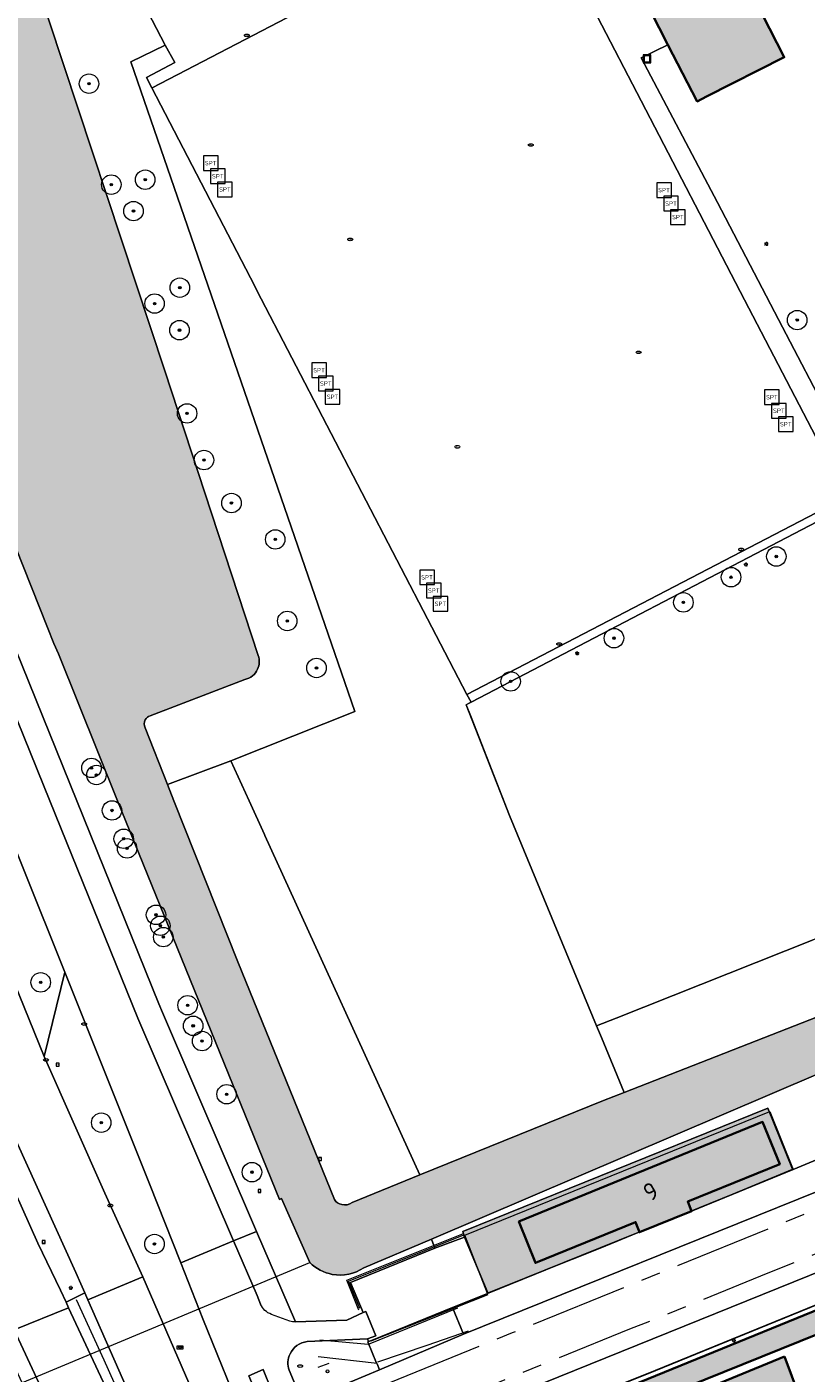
# Model space of a CAD drawing. Header units: metres. Extents: x 125349 to 128236, y 501602 to 503797.
# Tile 340 of 656: x 126417 to 126497, y 502691 to 502829. Entities that reach past the tile are written whole.
import ezdxf
from ezdxf.enums import TextEntityAlignment as Align

# ---------------------------------------------------------------- set-up
doc = ezdxf.new("R2010")
doc.units = ezdxf.units.M
doc.linetypes.add('AM-AS-SO', pattern=[16, 10, -2, 2, -2])
doc.layers.get('0').update_dxf_attribs({"linetype": 'CONTINUOUS'})
for name, color, linetype, lineweight in [('B-WE-AM-AS_SPOOR_TREIN-G', 10, 'AM-AS-SO', 18), ('B-WE-GK-BESCHOEIING-G', 130, 'GK-BESCHOEIING-SO', 18), ('B-WE-GR-BEPLANTING_CULTUUR_BODEMBEDEKKER-GV', 90, 'CONTINUOUS', 18), ('B-WE-GR-BEPLANTING_CULTUUR_BOSPLANTSOEN-GV', 90, 'CONTINUOUS', 18), ('B-WE-GR-BEPLANTING_CULTUUR_HEESTERS-GV', 90, 'CONTINUOUS', 18), ('B-WE-GR-BEPLANTING_CULTUUR_VASTE PLANTENVAK-GV', 90, 'CONTINUOUS', 18), ('B-WE-GR-BOOM-S-500', 90, 'CONTINUOUS', 18), ('B-WE-GR-GRAS-GV', 60, 'CONTINUOUS', 13), ('B-WE-GR-GROENVOORZIENING-GV', 80, 'CONTINUOUS', 18), ('B-WE-IE-MEUBILAIR-S', 7, 'CONTINUOUS', 18), ('B-WE-IE-MEUBILAIR_WEGMEUBILAIR-S', 7, 'CONTINUOUS', 18), ('B-WE-IE-MEUBILAIR_WEGMEUBILAIR_AFVALBAK-S', 7, 'CONTINUOUS', 18), ('B-WE-IE-TERREINAFSCHEIDING_KUNSTMATIG_HEKWERK-G', 20, 'IE-TERREINAFSCHEIDING_KUNSTMATIG-SO', 18), ('B-WE-IE-TERREINAFSCHEIDING_KUNSTMATIG_MUUR-G', 90, 'IE-TERREINAFSCHEIDING_KUNSTMATIG-SO', 18), ('B-WE-KW-KUNSTWERK_DUIKER-G', 170, 'CONTINUOUS', 18), ('B-WE-KW-KUNSTWERK_PERRON-GV', 170, 'CONTINUOUS', 18), ('B-WE-OG-BEBOUWING-GV', 7, 'CONTINUOUS', 35), ('B-WE-OG-BEBOUWING-T18', 10, 'CONTINUOUS', 18), ('B-WE-OG-BEBOUWING_OVERBOUWING-GV', 7, 'CONTINUOUS', 18), ('B-WE-OG-TERREIN_ERF-GV', 7, 'CONTINUOUS', 18), ('B-WE-OG-TERREIN_OEVER-GV', 7, 'CONTINUOUS', 18), ('B-WE-OG-WATER-GV', 130, 'CONTINUOUS', 18), ('B-WE-VH-GESLOTENVERHARDING-GV', 10, 'CONTINUOUS', 18), ('B-WE-VH-GESLOTENVERHARDING_ASFALT-GV', 10, 'CONTINUOUS', 18), ('B-WE-VH-GESLOTENVERHARDING_BETON-GV', 10, 'CONTINUOUS', 18), ('B-WE-VH-HALFVERHARDING-GV', 130, 'CONTINUOUS', 18), ('B-WE-VH-OPENVERHARDING-GV', 90, 'CONTINUOUS', 18), ('B-WE-VH-OPENVERHARDING_BETONSTRAATSTEEN-GV', 90, 'CONTINUOUS', 18)]:
    doc.layers.add(name, color=color, linetype=linetype, lineweight=lineweight)
for name, color, linetype, lineweight, true_color in [('B-WE-OG-BEBOUWING-V', 7, 'CONTINUOUS', 18, 0xcc646e), ('B-WE-OG-BEBOUWING_OVERBOUWING-V', 7, 'CONTINUOUS', 18, 0xcc646e), ('B-WE-OG-WATER-V', 7, 'CONTINUOUS', 18, 0xbee8ff)]:
    doc.layers.add(name, color=color, linetype=linetype, lineweight=lineweight, true_color=true_color)
doc.styles.add('NLCS-ISO', font='NLCS-ISO.ttf')
doc.styles.add('NLCS-ISO-M1000-T18', font='NLCS-ISO.ttf', dxfattribs={"height": 1.8})
doc.linetypes.add('GK-BESCHOEIING-SO', pattern='A,18,-3,[1,NLCS.SHX,S=0.6,R=0,X=0,Y=0],-3', length=24)
doc.linetypes.add('IE-TERREINAFSCHEIDING_KUNSTMATIG-SO', pattern='A,4,[82,NLCS.SHX,S=0.75,R=90,X=0,Y=0],4,-2', length=10)

# ---------------------------------------------------------------- blocks, each defined once
blk = doc.blocks.new('SIE-WEG_AFVALBAK-SO')
at = {"color": 0, "linetype": 'ByBlock', "lineweight": 18}
for points in [[(-2, -2), (2, -2), (2, 2), (-2, 2)], [(-1.5, -1.5), (1.5, -1.5), (1.5, 1.5), (-1.5, 1.5)]]:
    blk.add_lwpolyline(points, close=True, dxfattribs=at)
blk = doc.blocks.new('SIE-MEUBILAIR_BORD_LOCATIEPAAL-SO')
blk.add_lwpolyline([(-0.7499999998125, -0.7499999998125), (0.7499999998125, -0.7499999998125), (0.7499999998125, 0.7499999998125), (-0.7499999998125, 0.7499999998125)], close=True)
at = {"style": 'NLCS-ISO'}
blk.add_text('lp', height=0.75, dxfattribs=at).set_placement((0.01124132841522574, 0.120902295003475), align=Align.MIDDLE_CENTER)
blk = doc.blocks.new('SIE-MEUBILAIR_BORD_STRAATNAAM-SO')
blk.add_lwpolyline([(-1.625, -0.625), (1.625, -0.625), (1.625, 0.625), (-1.625, 0.625)], close=True)
at = {"style": 'NLCS-ISO'}
blk.add_text('straat', height=0.75, dxfattribs=at).set_placement((0, 0.07594648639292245), align=Align.MIDDLE_CENTER)
blk = doc.blocks.new('SIE-MEUBILAIR_BORD_WEGWIJZER-SO')
blk.add_lwpolyline([(-0.75, -0.75), (0.75, -0.75), (0.75, 0.75), (-0.75, 0.75)], close=True)
at = {"style": 'NLCS-ISO'}
blk.add_text('ww', height=0.75, dxfattribs=at).set_placement((0, 0.125), align=Align.MIDDLE_CENTER)
blk = doc.blocks.new('SIE-MEUBILAIR_PAAL_LICHTMAST-SO')
for points in [[(-0.625, 0), (-1, 0)], [(-0.7071067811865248, 0.7071067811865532), (-0.4419417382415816, 0.44194173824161)], [(0, 1), (0, 0.625)], [(0.44194173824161, 0.4419417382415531), (0.7071067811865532, 0.7071067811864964)], [(1, 0), (0.625, 0)], [(-0.7071067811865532, -0.7071067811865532), (-0.4419417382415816, -0.44194173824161)], [(0, -0.625), (0, -1)], [(0.4419417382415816, -0.4419417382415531), (0.7071067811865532, -0.7071067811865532)]]:
    blk.add_lwpolyline(points)
blk.add_circle((0, 0), 0.5)
blk = doc.blocks.new('SIE-MEUBILAIR_PAAL_AFSLUITPAAL-SO')
blk.add_circle((0, 0), 0.75)
at = {"style": 'NLCS-ISO'}
blk.add_text('af', height=0.75, dxfattribs=at).set_placement((-3.765876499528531e-13, 0.05003987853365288), align=Align.MIDDLE_CENTER)
blk = doc.blocks.new('SIE-MEUBILAIR_PUT_RIOOLPUT-SO')
blk.add_ellipse((0, 0), major_axis=(1.25, 4.517432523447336e-15), ratio=0.5400000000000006)
at = {"style": 'NLCS-ISO'}
blk.add_text('ri', height=0.75, dxfattribs=at).set_placement((-0.04478910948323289, 0.06774790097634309), align=Align.MIDDLE_CENTER)
blk = doc.blocks.new('SIE-MEUBILAIR_PUT_KOLK-SO')
blk.add_ellipse((0, 0), major_axis=(1.25, 4.517432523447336e-15), ratio=0.5400000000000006)
at = {"style": 'NLCS-ISO'}
blk.add_text('klk', height=0.75, dxfattribs=at).set_placement((0.0261189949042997, 2.557953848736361e-13), align=Align.MIDDLE_CENTER)
blk = doc.blocks.new('SIE-WEG_SPEELTOESTEL-SO')
at = {"flags": 128}
blk.add_lwpolyline([(-3.75, -3.75), (3.75, -3.75), (3.75, 3.75), (-3.75, 3.75)], close=True, dxfattribs=at)
at = {"style": 'NLCS-ISO'}
blk.add_text('SPT', height=2.25, dxfattribs=at).set_placement((0, 0), align=Align.MIDDLE_CENTER)
blk = doc.blocks.new('SGR-BOOM_01-SO')
at = {"linetype": 'ByBlock', "lineweight": 18}
h = blk.add_hatch(color=0, dxfattribs=at)
h.dxf.hatch_style = 1
edge = h.paths.add_edge_path()
edge.add_arc((0, 0), 0.25, 0, 360)
at = {"color": 0, "linetype": 'ByBlock', "lineweight": 18}
for radius in [2, 0.25]:
    blk.add_circle((0, 0), radius, dxfattribs=at)

msp = doc.modelspace()

# ---------------------------------------------------------------- hatches: boundary and pattern name
at = {"layer": 'B-WE-OG-BEBOUWING-V'}
for points in [[(126486.695, 502842.69), (126485.773, 502844.502), (126476.882, 502840.012), (126476.791, 502839.966), (126483.057, 502827.665), (126486.066, 502821.841), (126487.021, 502822.334), (126495, 502826.377)], [(126467.747, 502706.8), (126469.458, 502702.553), (126479.749, 502706.738), (126480.145, 502705.707), (126485.497, 502707.856), (126485.094, 502708.856), (126494.536, 502712.687), (126492.774, 502717.034)], [(126507.268, 502701.366), (126478.423, 502689.588), (126479.25, 502687.5), (126508.169, 502699.158)], [(126495.015, 502692.947), (126477.659, 502685.785), (126479.291, 502681.858), (126496.551, 502688.892)]]:
    msp.add_hatch(color=256, dxfattribs=at).paths.add_polyline_path(points)
at = {"layer": 'B-WE-OG-BEBOUWING_OVERBOUWING-V'}
msp.add_hatch(color=256, dxfattribs=at).paths.add_polyline_path([(126469.458, 502702.553), (126467.747, 502706.8), (126492.774, 502717.034), (126494.536, 502712.687), (126485.094, 502708.856), (126485.497, 502707.856), (126495.837, 502712.191), (126493.32, 502718.437), (126461.998, 502705.782), (126462.2, 502705.182), (126464.566, 502699.486), (126476.108, 502704.08), (126480.022, 502705.658), (126480.145, 502705.707), (126479.749, 502706.738)])
at = {"layer": 'B-WE-OG-WATER-V'}
h = msp.add_hatch(color=256, dxfattribs=at)
edge = h.paths.add_edge_path()
edge.add_line((126649.39, 502963.593), (126595.115, 502935.236))
edge.add_line((126595.115, 502935.236), (126595.377, 502934.732))
edge.add_line((126595.377, 502934.732), (126593.697, 502933.857))
edge.add_line((126593.697, 502933.857), (126593.436, 502934.359))
edge.add_line((126593.436, 502934.359), (126577.12, 502925.88))
edge.add_line((126577.12, 502925.88), (126573.638, 502924.132))
edge.add_line((126573.638, 502924.132), (126569.751, 502921.984))
edge.add_line((126569.751, 502921.984), (126569.556, 502922.387))
edge.add_line((126569.556, 502922.387), (126557.705, 502915.995))
edge.add_line((126557.705, 502915.995), (126554.586, 502914.388))
edge.add_line((126554.586, 502914.388), (126541.976, 502907.45))
edge.add_line((126541.976, 502907.45), (126542.127, 502907.165))
edge.add_line((126542.127, 502907.165), (126537.072, 502904.443))
edge.add_line((126537.072, 502904.443), (126536.303, 502904.029))
edge.add_line((126536.303, 502904.029), (126531.259, 502901.333))
edge.add_line((126531.259, 502901.333), (126529.121, 502900.2))
edge.add_line((126529.121, 502900.2), (126529.087, 502900.183))
edge.add_line((126529.087, 502900.183), (126524.55, 502897.778))
edge.add_line((126524.55, 502897.778), (126521.08, 502895.904))
edge.add_line((126521.08, 502895.904), (126516.24, 502893.289))
edge.add_line((126516.24, 502893.289), (126515.565, 502894.013))
edge.add_line((126515.565, 502894.013), (126500, 502885.729))
edge.add_line((126500, 502885.729), (126497.533, 502884.416))
edge.add_line((126497.533, 502884.416), (126488.897, 502879.832))
edge.add_line((126488.897, 502879.832), (126489.491, 502878.698))
edge.add_line((126489.491, 502878.698), (126486.48, 502877.12))
edge.add_line((126486.48, 502877.12), (126485.893, 502878.238))
edge.add_line((126485.893, 502878.238), (126479.918, 502875.067))
edge.add_arc((126481.3143611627, 502872.7672544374), 2.690474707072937, 121.265316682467, 156.50182804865)
edge.add_arc((126481.308535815, 502872.7744226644), 2.682277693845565, 156.5926353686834, 210.2292545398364)
edge.add_arc((126481.3224896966, 502872.7886917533), 2.701523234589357, 210.3417351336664, 261.1958170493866)
edge.add_arc((126481.3199304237, 502872.7930255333), 2.705416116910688, 261.2634270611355, 285.26011289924)
edge.add_line((126482.032, 502870.183), (126497.464, 502878.266))
edge.add_line((126497.464, 502878.266), (126500, 502879.591))
edge.add_line((126500, 502879.591), (126518.537, 502889.271))
edge.add_line((126518.537, 502889.271), (126525.98, 502893.158))
edge.add_line((126525.98, 502893.158), (126569.382, 502915.788))
edge.add_line((126569.382, 502915.788), (126606.348, 502935.238))
edge.add_line((126606.348, 502935.238), (126648.844, 502957.378))
edge.add_line((126648.844, 502957.378), (126700.701, 502984.917))
edge.add_line((126700.701, 502984.917), (126717.744, 502993.282))
edge.add_line((126717.744, 502993.282), (126730.68, 503000))
edge.add_line((126730.68, 503000), (126739.625, 503004.643))
edge.add_arc((126740.2008877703, 503003.7509898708), 1.06175740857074, 63.71937422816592, 122.84656030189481, ccw=False)
edge.add_arc((126740.1628769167, 503003.7710808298), 1.061443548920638, -1.4079617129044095, 61.398850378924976, ccw=False)
edge.add_line((126741.224, 503003.745), (126741.664, 503000))
edge.add_line((126741.664, 503000), (126743.448, 502984.853))
edge.add_line((126743.448, 502984.853), (126743.636, 502983.701))
edge.add_line((126743.636, 502983.701), (126743.909, 502981.298))
edge.add_line((126743.909, 502981.298), (126744.536, 502970.34))
edge.add_line((126744.536, 502970.34), (126744.673, 502960.484))
edge.add_arc((126860.6928369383, 502955.7338525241), 116.1170377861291, 177.655474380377, 181.0687613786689)
edge.add_arc((126854.2755755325, 502956.0052024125), 109.7066508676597, 181.2729665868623, 184.3296113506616)
edge.add_line((126744.882, 502947.723), (126746.743, 502930.814))
edge.add_line((126746.743, 502930.814), (126748.58, 502916.243))
edge.add_line((126748.58, 502916.243), (126750.334, 502903.223))
edge.add_line((126750.334, 502903.223), (126752.533, 502889.748))
edge.add_line((126752.533, 502889.748), (126754.076, 502871.33))
edge.add_line((126754.076, 502871.33), (126754.921, 502867.372))
edge.add_line((126754.921, 502867.372), (126755.354, 502863.348))
edge.add_line((126755.354, 502863.348), (126755.465, 502859.307))
edge.add_line((126755.465, 502859.307), (126755.346, 502855.265))
edge.add_line((126755.346, 502855.265), (126755.163, 502852.129))
edge.add_line((126755.163, 502852.129), (126754.976, 502848.993))
edge.add_arc((126731.659207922, 502850.4142170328), 23.36006529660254, 341.1013351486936, 356.51199363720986, ccw=False)
edge.add_arc((126685.4557836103, 502868.1165094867), 72.82831556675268, 334.8984535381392, 339.69851496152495, ccw=False)
edge.add_line((126751.406, 502837.221), (126749.84, 502835.855))
edge.add_line((126749.84, 502835.855), (126747.793, 502834.252))
edge.add_line((126747.793, 502834.252), (126745.595, 502832.65))
edge.add_line((126745.595, 502832.65), (126742.999, 502830.697))
edge.add_line((126742.999, 502830.697), (126740.402, 502828.894))
edge.add_line((126740.402, 502828.894), (126738.854, 502827.841))
edge.add_line((126738.854, 502827.841), (126737.106, 502826.739))
edge.add_line((126737.106, 502826.739), (126736.624, 502826.408))
edge.add_arc((126594.6420915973, 503064.5570189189), 277.2612802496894, 297.9269143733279, 300.80294671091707, ccw=False)
edge.add_arc((126610.8438761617, 503037.6540927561), 245.9092731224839, 293.728868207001, 297.52728428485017, ccw=False)
edge.add_line((126709.8, 502812.534), (126708.532, 502812.005))
edge.add_line((126708.532, 502812.005), (126706.933, 502811.303))
edge.add_line((126706.933, 502811.303), (126704.834, 502810.401))
edge.add_line((126704.834, 502810.401), (126701.836, 502809.197))
edge.add_line((126701.836, 502809.197), (126698.639, 502807.944))
edge.add_line((126698.639, 502807.944), (126695.041, 502806.69))
edge.add_line((126695.041, 502806.69), (126691.614, 502805.476))
edge.add_line((126691.614, 502805.476), (126656.229, 502790.887))
edge.add_line((126656.229, 502790.887), (126651.241, 502787.441))
edge.add_line((126651.241, 502787.441), (126645.232, 502786.656))
edge.add_line((126645.232, 502786.656), (126639.006, 502784.274))
edge.add_line((126639.006, 502784.274), (126621.677, 502777.212))
edge.add_line((126621.677, 502777.212), (126596.566, 502767.184))
edge.add_line((126596.566, 502767.184), (126577.774, 502758.887))
edge.add_line((126577.774, 502758.887), (126554.965, 502750))
edge.add_line((126554.965, 502750), (126511.483, 502732.739))
edge.add_line((126511.483, 502732.739), (126500, 502728.455))
edge.add_line((126500, 502728.455), (126478.568, 502720.058))
edge.add_line((126478.568, 502720.058), (126476.465, 502719.234))
edge.add_line((126476.465, 502719.234), (126457.607, 502711.584))
edge.add_line((126457.607, 502711.584), (126450.639, 502708.758))
edge.add_arc((126449.8982307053, 502709.7139951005), 1.209407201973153, 255.33261612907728, 307.7709321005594, ccw=False)
edge.add_arc((126449.838917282, 502709.7280517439), 1.209523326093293, 214.1541234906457, 258.2205887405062, ccw=False)
edge.add_line((126448.838, 502709.049), (126438.92, 502733.475))
edge.add_line((126438.92, 502733.475), (126432.355, 502750))
edge.add_line((126432.355, 502750), (126431.699, 502751.671))
edge.add_line((126431.699, 502751.671), (126429.409, 502757.5))
edge.add_arc((126430.1445495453, 502757.9109995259), 0.8425875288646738, 149.7085220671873, 209.1949414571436, ccw=False)
edge.add_arc((126430.2115098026, 502757.8776510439), 0.91724020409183, 108.5965399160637, 150.0195555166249, ccw=False)
edge.add_line((126429.919, 502758.747), (126439.647, 502762.47))
edge.add_arc((126439.2365228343, 502764.3144954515), 1.889617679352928, 282.5462502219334, 335.1368084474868)
edge.add_arc((126439.2281173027, 502764.3015516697), 1.891863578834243, 335.5995196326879, 379.1768316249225)
edge.add_line((126441.015, 502764.923), (126431.425, 502794.156))
edge.add_line((126431.425, 502794.156), (126418.037, 502834.678))
edge.add_line((126418.037, 502834.678), (126418.384, 502837.119))
edge.add_line((126418.384, 502837.119), (126458.944, 502858.588))
edge.add_line((126458.944, 502858.588), (126459.436, 502858.848))
edge.add_line((126459.436, 502858.848), (126469.118, 502863.982))
edge.add_line((126469.118, 502863.982), (126469.508, 502865))
edge.add_line((126469.508, 502865), (126469.914, 502866.061))
edge.add_line((126469.914, 502866.061), (126469.153, 502867.199))
edge.add_line((126469.153, 502867.199), (126466.971, 502868.143))
edge.add_line((126466.971, 502868.143), (126465.782, 502867.694))
edge.add_line((126465.782, 502867.694), (126451.177, 502860.036))
edge.add_line((126451.177, 502860.036), (126434.286, 502851.073))
edge.add_line((126434.286, 502851.073), (126417.572, 502842.538))
edge.add_line((126417.572, 502842.538), (126395.84, 502831.133))
edge.add_line((126395.84, 502831.133), (126395.172, 502828.411))
edge.add_line((126395.172, 502828.411), (126396.146, 502825.581))
edge.add_line((126396.146, 502825.581), (126403.121, 502808.169))
edge.add_line((126403.121, 502808.169), (126408.182, 502795.674))
edge.add_line((126408.182, 502795.674), (126413.636, 502782.226))
edge.add_line((126413.636, 502782.226), (126419.383, 502767.825))
edge.add_line((126419.383, 502767.825), (126420.021, 502766.169))
edge.add_line((126420.021, 502766.169), (126420.513, 502765.115))
edge.add_line((126420.513, 502765.115), (126426.579, 502750))
edge.add_line((126426.579, 502750), (126443.186, 502709.075))
edge.add_line((126443.186, 502709.075), (126443.386, 502709.175))
edge.add_line((126443.386, 502709.175), (126446.304, 502702.587))
edge.add_arc((126449.445269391, 502705.7662041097), 4.469330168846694, 225.3438782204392, 259.2026045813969)
edge.add_arc((126449.3838852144, 502705.8112214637), 4.502575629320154, 260.0772459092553, 303.3014924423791)
edge.add_line((126451.856, 502702.048), (126458.782, 502705.006))
edge.add_line((126458.782, 502705.006), (126498.711, 502722.056))
edge.add_line((126498.711, 502722.056), (126500.613, 502721.661))
edge.add_line((126500.613, 502721.661), (126509.491, 502723.201))
edge.add_line((126509.491, 502723.201), (126528.673, 502730.57))
edge.add_line((126528.673, 502730.57), (126534.731, 502732.495))
edge.add_line((126534.731, 502732.495), (126570.746, 502747.463))
edge.add_line((126570.746, 502747.463), (126577.063, 502750))
edge.add_line((126577.063, 502750), (126598.871, 502758.758))
edge.add_line((126598.871, 502758.758), (126601.337, 502760.181))
edge.add_line((126601.337, 502760.181), (126627.602, 502770.497))
edge.add_line((126627.602, 502770.497), (126635.178, 502772.915))
edge.add_line((126635.178, 502772.915), (126649.403, 502779.611))
edge.add_line((126649.403, 502779.611), (126659.793, 502783.248))
edge.add_line((126659.793, 502783.248), (126667.084, 502786.919))
edge.add_line((126667.084, 502786.919), (126692.499, 502797.294))
edge.add_line((126692.499, 502797.294), (126717.012, 502807.429))
edge.add_line((126717.012, 502807.429), (126720.78, 502809.038))
edge.add_line((126720.78, 502809.038), (126720.989, 502809.093))
edge.add_line((126720.989, 502809.093), (126722.664, 502809.533))
edge.add_line((126722.664, 502809.533), (126727.555, 502811.12))
edge.add_line((126727.555, 502811.12), (126729.52, 502811.757))
edge.add_line((126729.52, 502811.757), (126735.68, 502813.626))
edge.add_line((126735.68, 502813.626), (126741.646, 502816.495))
edge.add_line((126741.646, 502816.495), (126755.536, 502822.875))
edge.add_line((126755.536, 502822.875), (126764.001, 502827.234))
edge.add_line((126764.001, 502827.234), (126766.428, 502829.037))
edge.add_line((126766.428, 502829.037), (126766.146, 502833.205))
edge.add_line((126766.146, 502833.205), (126766.029, 502834.941))
edge.add_line((126766.029, 502834.941), (126764.242, 502836.78))
edge.add_line((126764.242, 502836.78), (126763.89, 502837.142))
edge.add_line((126763.89, 502837.142), (126762.704, 502839.895))
edge.add_line((126762.704, 502839.895), (126762.703, 502842.917))
edge.add_line((126762.703, 502842.917), (126763.17, 502848.948))
edge.add_line((126763.17, 502848.948), (126763.098, 502857.986))
edge.add_line((126763.098, 502857.986), (126763.052, 502860.327))
edge.add_line((126763.052, 502860.327), (126762.737, 502864.059))
edge.add_line((126762.737, 502864.059), (126762.419, 502867.821))
edge.add_line((126762.419, 502867.821), (126762.147, 502872.857))
edge.add_line((126762.147, 502872.857), (126761.759, 502877.895))
edge.add_line((126761.759, 502877.895), (126761.3, 502881.43))
edge.add_line((126761.3, 502881.43), (126761.12, 502882.819))
edge.add_line((126761.12, 502882.819), (126759.265, 502895.207))
edge.add_line((126759.265, 502895.207), (126758.878, 502897.628))
edge.add_line((126758.878, 502897.628), (126758.238, 502902.734))
edge.add_line((126758.238, 502902.734), (126757.493, 502907.704))
edge.add_line((126757.493, 502907.704), (126756.899, 502912.476))
edge.add_line((126756.899, 502912.476), (126756.604, 502915.851))
edge.add_line((126756.604, 502915.851), (126756.108, 502920.187))
edge.add_line((126756.108, 502920.187), (126754.829, 502932.641))
edge.add_line((126754.829, 502932.641), (126754.65, 502935.2))
edge.add_line((126754.65, 502935.2), (126754.14, 502941.096))
edge.add_line((126754.14, 502941.096), (126753.786, 502945.198))
edge.add_line((126753.786, 502945.198), (126753.53, 502949.125))
edge.add_line((126753.53, 502949.125), (126753.24, 502952.603))
edge.add_line((126753.24, 502952.603), (126752.959, 502958.13))
edge.add_line((126752.959, 502958.13), (126752.664, 502962.247))
edge.add_line((126752.664, 502962.247), (126752.267, 502967.776))
edge.add_line((126752.267, 502967.776), (126751.931, 502975.238))
edge.add_line((126751.931, 502975.238), (126751.701, 502980.262))
edge.add_line((126751.701, 502980.262), (126751.554, 502982.785))
edge.add_line((126751.554, 502982.785), (126751.699, 502984.913))
edge.add_line((126751.699, 502984.913), (126751.462, 502986.116))
edge.add_line((126751.462, 502986.116), (126751.276, 502987.57))
edge.add_line((126751.276, 502987.57), (126751.037, 502990.111))
edge.add_line((126751.037, 502990.111), (126750.467, 502995.795))
edge.add_line((126750.467, 502995.795), (126750.052, 503000))
edge.add_line((126750.052, 503000), (126749.545, 503005.146))
edge.add_line((126749.545, 503005.146), (126749.391, 503007.266))
edge.add_line((126749.391, 503007.266), (126748.639, 503017.642))
edge.add_line((126748.639, 503017.642), (126748.541, 503022.648))
edge.add_line((126748.541, 503022.648), (126748.399, 503027.23))
edge.add_line((126748.399, 503027.23), (126748.273, 503035.23))
edge.add_line((126748.273, 503035.23), (126748.189, 503037.755))
edge.add_line((126748.189, 503037.755), (126748.036, 503045.244))
edge.add_line((126748.036, 503045.244), (126747.948, 503047.749))
edge.add_line((126747.948, 503047.749), (126747.872, 503048.929))
edge.add_line((126747.872, 503048.929), (126744.936, 503047.368))
edge.add_line((126744.936, 503047.368), (126743.037, 503046.359))
edge.add_line((126743.037, 503046.359), (126739.808, 503044.642))
edge.add_line((126739.808, 503044.642), (126739.914, 503042.513))
edge.add_line((126739.914, 503042.513), (126740.226, 503037.131))
edge.add_arc((126715.8556992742, 503037.4717222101), 24.37268243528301, 352.15024078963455, 359.19899745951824, ccw=False)
edge.add_line((126740, 503034.143), (126737.295, 503021.652))
edge.add_line((126737.295, 503021.652), (126734.652, 503009.415))
edge.add_line((126734.652, 503009.415), (126733.689, 503007.613))
edge.add_line((126733.689, 503007.613), (126731.949, 503006.64))
edge.add_line((126731.949, 503006.64), (126726.915, 503003.827))
edge.add_line((126726.915, 503003.827), (126720.068, 503000))
edge.add_line((126720.068, 503000), (126701.023, 502990.219))
edge.add_line((126701.023, 502990.219), (126697.615, 502988.468))
edge.add_line((126697.615, 502988.468), (126666.163, 502972.315))
edge.add_line((126666.163, 502972.315), (126663.791, 502971.116))
edge.add_line((126663.791, 502971.116), (126654.973, 502966.51))
edge.add_line((126654.973, 502966.51), (126649.39, 502963.593))

# ---------------------------------------------------------------- linework, layer by layer
at = {"layer": 'B-WE-AM-AS_SPOOR_TREIN-G', "flags": 128}
for points in [[(126350.611, 502648.229), (126371.634, 502656.745), (126385.661, 502662.402), (126400.673, 502668.436), (126415.935, 502674.601), (126449.789, 502688.346), (126467.127, 502695.398), (126482.512, 502701.634), (126498.14, 502707.984), (126512.267, 502713.731), (126523.513, 502718.305), (126538.327, 502724.316), (126553.981, 502730.684), (126567.127, 502736.015), (126581.474, 502741.841), (126598.988, 502748.962), (126614.869, 502755.42), (126629.072, 502761.2), (126643.995, 502767.257), (126656.961, 502772.531), (126672.096, 502778.682), (126689.018, 502785.557), (126701.773, 502790.736), (126716.486, 502796.729), (126720.875, 502798.504)], [(126382.953, 502656.767), (126392.939, 502660.825), (126407.407, 502666.689), (126417.824, 502670.898), (126451.671, 502684.627), (126465.953, 502690.404), (126479.17, 502695.767), (126493.366, 502701.518), (126508.229, 502707.538), (126519.227, 502711.985), (126533.067, 502717.592), (126546.779, 502723.169), (126558.742, 502728.029), (126571.534, 502733.241), (126584.581, 502738.541), (126600.183, 502744.899), (126614.892, 502750.891), (126631.927, 502757.829), (126646.546, 502763.779), (126661.212, 502769.751), (126677.144, 502776.228), (126692.819, 502782.619), (126706.359, 502788.119), (126722.478, 502794.676)]]:
    msp.add_lwpolyline(points, dxfattribs=at)
at = {"layer": 'B-WE-GK-BESCHOEIING-G', "flags": 128}
for points in [[(126443.186, 502709.075), (126426.579, 502750), (126420.513, 502765.115), (126420.021, 502766.169), (126419.383, 502767.825), (126413.636, 502782.226), (126408.182, 502795.674), (126403.121, 502808.169), (126396.146, 502825.581), (126395.172, 502828.411), (126395.84, 502831.133), (126417.572, 502842.538), (126434.286, 502851.073), (126451.177, 502860.036), (126465.782, 502867.694), (126466.971, 502868.143), (126469.153, 502867.199), (126469.914, 502866.061), (126469.118, 502863.982), (126459.436, 502858.848), (126418.384, 502837.119), (126418.037, 502834.678), (126431.425, 502794.156), (126441.015, 502764.923)], [(126439.647, 502762.47), (126429.919, 502758.747)], [(126429.409, 502757.5), (126432.355, 502750), (126438.92, 502733.475), (126448.838, 502709.049)]]:
    msp.add_lwpolyline(points, dxfattribs=at)
at = {"layer": 'B-WE-GK-BESCHOEIING-G'}
for points in [[(126441.015, 502764.923, -0.1924669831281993), (126440.951, 502763.52)], [(126440.951, 502763.52, -0.2335839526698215), (126439.647, 502762.47)], [(126429.417, 502758.336, 0.2655488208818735), (126429.409, 502757.5)], [(126429.919, 502758.747, 0.1827362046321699), (126429.417, 502758.336)]]:
    msp.add_lwpolyline(points, format="xyb", dxfattribs=at)
at = {"layer": 'B-WE-GR-BEPLANTING_CULTUUR_BODEMBEDEKKER-GV', "flags": 128}
msp.add_lwpolyline([(126419.043, 502723.757), (126421.165, 502732.402), (126416.957, 502742.91), (126414.539, 502748.984), (126410.533, 502747.374), (126409.733, 502747.02), (126413.355, 502737.697)], close=True, dxfattribs=at)
at = {"layer": 'B-WE-GR-BEPLANTING_CULTUUR_BOSPLANTSOEN-GV', "flags": 128}
for points in [[(126457.607, 502711.584), (126441.705, 502746.455), (126441.667, 502746.537), (126440.088, 502750), (126438.216, 502754.105), (126431.699, 502751.671), (126432.355, 502750), (126438.92, 502733.475)], [(126438.92, 502733.475), (126448.838, 502709.049)], [(126450.639, 502708.758), (126457.607, 502711.584)]]:
    msp.add_lwpolyline(points, dxfattribs=at)
at = {"layer": 'B-WE-GR-BEPLANTING_CULTUUR_BOSPLANTSOEN-GV'}
for points in [[(126448.838, 502709.049, 0.1946812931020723), (126449.592, 502708.544)], [(126449.592, 502708.544, 0.2328835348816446), (126450.639, 502708.758)]]:
    msp.add_lwpolyline(points, format="xyb", dxfattribs=at)
at = {"layer": 'B-WE-GR-BEPLANTING_CULTUUR_HEESTERS-GV', "flags": 128}
msp.add_lwpolyline([(126411.938, 502725.286), (126409.634, 502724.133), (126418.394, 502704.595), (126420.708, 502699.749), (126421.288, 502698.509), (126423.218, 502699.473), (126422.806, 502700.406), (126422.303, 502701.555), (126416.166, 502715.093)], close=True, dxfattribs=at)
at = {"layer": 'B-WE-GR-BEPLANTING_CULTUUR_VASTE PLANTENVAK-GV', "flags": 128}
msp.add_lwpolyline([(126421.288, 502698.509), (126421.554, 502697.942), (126429.168, 502681.643), (126429.594, 502681.816), (126430.643, 502682.242), (126430.786, 502682.3), (126423.54, 502698.744), (126423.218, 502699.473)], close=True, dxfattribs=at)
at = {"layer": 'B-WE-GR-GRAS-GV', "flags": 128}
msp.add_lwpolyline([(126430.085, 502823.218), (126440.659, 502802.854), (126440.879, 502802.431), (126462.44, 502760.911), (126500, 502780.492), (126501.454, 502781.267), (126500, 502784.021), (126490.933, 502801.471), (126479.869, 502822.766), (126469.087, 502843.518), (126430.14, 502823.247)], close=True, dxfattribs=at)
at = {"layer": 'B-WE-GR-GROENVOORZIENING-GV', "flags": 128}
for points in [[(126473.406, 502863.737), (126472.96, 502864.584), (126471.978, 502863.975), (126468.087, 502871.062), (126466.693, 502871.114), (126465.437, 502870.472), (126464.898, 502871.353), (126424.918, 502850.433), (126389.511, 502831.947), (126389.341, 502831.854), (126408.345, 502784.739), (126422.384, 502750), (126430.802, 502729.17), (126431.184, 502728.265), (126440.851, 502705.788), (126444.851, 502696.489), (126450.114, 502696.665), (126451.791, 502697.447), (126450.491, 502700.54), (126459.153, 502704.072), (126458.782, 502705.006), (126451.856, 502702.048)], [(126446.304, 502702.587), (126443.386, 502709.175), (126443.186, 502709.075), (126426.579, 502750), (126420.513, 502765.115), (126420.021, 502766.169), (126419.383, 502767.825), (126413.636, 502782.226), (126408.182, 502795.674), (126403.121, 502808.169), (126396.146, 502825.581), (126395.172, 502828.411), (126395.84, 502831.133), (126417.572, 502842.538), (126434.286, 502851.073), (126451.177, 502860.036), (126465.782, 502867.694), (126466.971, 502868.143), (126469.153, 502867.199), (126469.914, 502866.061), (126469.508, 502865), (126471.977, 502863.452), (126472.639, 502862.206), (126473.04, 502862.361)], [(126458.944, 502858.588), (126418.384, 502837.119), (126418.037, 502834.678), (126431.425, 502794.156)], [(126429.409, 502757.5), (126431.699, 502751.671), (126438.216, 502754.105), (126450.942, 502759.179), (126427.952, 502825.896), (126431.466, 502827.628), (126426.534, 502837.12), (126428.37, 502838.018), (126427.482, 502839.826), (126425.473, 502838.739), (126425.276, 502839.142), (126453.233, 502853.793), (126459.72, 502857.128), (126458.944, 502858.588)], [(126431.425, 502794.156), (126441.015, 502764.923)], [(126439.647, 502762.47), (126429.919, 502758.747)], [(126497.978, 502735.721), (126477.765, 502727.689), (126475.744, 502726.886), (126476.24, 502725.687), (126478.568, 502720.058), (126500, 502728.455)]]:
    msp.add_lwpolyline(points, dxfattribs=at)
for points in [[(126462.44, 502760.911), (126440.879, 502802.431), (126440.659, 502802.854), (126430.085, 502823.218), (126429.542, 502824.29), (126432.454, 502825.82), (126431.466, 502827.628), (126427.952, 502825.896), (126450.942, 502759.179), (126438.216, 502754.105), (126440.088, 502750), (126441.667, 502746.537), (126441.705, 502746.455), (126457.607, 502711.584), (126476.465, 502719.234), (126478.568, 502720.058), (126476.24, 502725.687), (126475.744, 502726.886), (126466.808, 502748.492), (126462.859, 502758.586), (126462.353, 502759.878), (126462.602, 502760.009), (126462.885, 502760.156)], [(126421.632, 502678.582), (126422.382, 502678.886), (126423.548, 502679.36), (126415.976, 502695.69), (126414.609, 502698.629), (126412.749, 502702.376), (126403.843, 502722.709), (126395.59, 502741.844), (126392.297, 502740.371), (126401.626, 502721.26), (126413.022, 502698.157), (126414.484, 502695.087), (126416.35, 502691.171), (126418.671, 502686.13)], [(126439.074, 502685.667), (126439.502, 502685.841), (126439.741, 502685.938), (126435.327, 502696.81), (126433.059, 502702.567), (126429.862, 502710.684), (126421.165, 502732.402), (126419.043, 502723.757), (126425.282, 502709.719), (126429.155, 502701.126), (126436.345, 502684.558), (126436.388, 502684.576)], [(126441.533, 502691.61), (126440.034, 502690.955), (126441.784, 502686.771), (126441.827, 502686.788), (126441.863, 502686.803), (126441.913, 502686.823), (126441.958, 502686.842), (126443.233, 502687.361)]]:
    msp.add_lwpolyline(points, close=True, dxfattribs=at)
at = {"layer": 'B-WE-GR-GROENVOORZIENING-GV'}
for points in [[(126441.015, 502764.923, -0.1924669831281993), (126440.951, 502763.52)], [(126440.951, 502763.52, -0.2335839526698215), (126439.647, 502762.47)], [(126429.417, 502758.336, 0.2655488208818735), (126429.409, 502757.5)], [(126429.919, 502758.747, 0.1827362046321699), (126429.417, 502758.336)], [(126448.608, 502701.376, -0.1488208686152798), (126446.304, 502702.587)], [(126451.856, 502702.048, -0.1908698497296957), (126448.608, 502701.376)]]:
    msp.add_lwpolyline(points, format="xyb", dxfattribs=at)
at = {"layer": 'B-WE-IE-TERREINAFSCHEIDING_KUNSTMATIG_HEKWERK-G', "flags": 128}
for points in [[(126592.076, 502777.307), (126589.684, 502776.09), (126563.838, 502762.938), (126561.569, 502761.783), (126560.548, 502761.367), (126538.777, 502752.488), (126533.696, 502750.416), (126532.675, 502750), (126531.603, 502749.563), (126527.668, 502747.958), (126526.598, 502747.522), (126525.963, 502747.257), (126505.893, 502738.877), (126505.258, 502738.612), (126504.604, 502738.352), (126500, 502736.523), (126497.978, 502735.721), (126477.765, 502727.689), (126475.744, 502726.886), (126466.808, 502748.492), (126462.353, 502759.878)], [(126554.027, 502735.834), (126514.141, 502719.732), (126495.911, 502712.129)], [(126537.577, 502714.269), (126481.739, 502691.489), (126474.56, 502688.642)], [(126537.402, 502714.063), (126530.008, 502711.058), (126516.687, 502705.654), (126507.436, 502701.931), (126495.765, 502697.189), (126481.791, 502691.467), (126474.821, 502688.652)], [(126451.444, 502697.854), (126450.291, 502700.681), (126462.116, 502705.434)], [(126422.311, 502698.777), (126425.15, 502692.596), (126428.503, 502685.109)], [(126452.596, 502694.549), (126464.607, 502699.321)], [(126461.481, 502697.899), (126452.296, 502694.184), (126447.335, 502694.614)], [(126453.296, 502692.379), (126458.345, 502694.089), (126462.605, 502695.587)], [(126447.168, 502691.835), (126448.297, 502692.259)], [(126447.178, 502692.929), (126453.224, 502692.243)]]:
    msp.add_lwpolyline(points, dxfattribs=at)
at = {"layer": 'B-WE-IE-TERREINAFSCHEIDING_KUNSTMATIG_MUUR-G', "flags": 128}
for points in [[(126452.33, 502694.473), (126460.965, 502697.968), (126464.554, 502699.42), (126495.911, 502712.129), (126514.141, 502719.732), (126554.027, 502735.834), (126560.626, 502738.609), (126583.423, 502747.757), (126609.798, 502758.533), (126637.354, 502769.626), (126663.394, 502780.254), (126711.578, 502799.899), (126712.7, 502797.027)], [(126462.216, 502705.414), (126493.515, 502718.104), (126495.911, 502712.129)], [(126474.544, 502688.636), (126481.739, 502691.489), (126537.447, 502714.216)], [(126451.323, 502697.712), (126450.107, 502700.765), (126462.071, 502705.576)], [(126464.554, 502699.42), (126462.216, 502705.414)], [(126453.454, 502691.585), (126462.084, 502695.217)]]:
    msp.add_lwpolyline(points, dxfattribs=at)
at = {"layer": 'B-WE-KW-KUNSTWERK_DUIKER-G', "flags": 128}
msp.add_lwpolyline([(126406.369, 502685.921), (126446.304, 502702.587)], dxfattribs=at)
at = {"layer": 'B-WE-KW-KUNSTWERK_PERRON-GV', "flags": 128}
msp.add_lwpolyline([(126460.965, 502697.968), (126462.084, 502695.217), (126498.391, 502709.898), (126561.857, 502735.836), (126712.7, 502797.027), (126712.407, 502797.777), (126712.078, 502798.619), (126711.829, 502799.258), (126711.578, 502799.899), (126663.394, 502780.254), (126637.354, 502769.626), (126609.798, 502758.533), (126583.423, 502747.757), (126560.626, 502738.609), (126554.027, 502735.834), (126514.141, 502719.732), (126495.911, 502712.129), (126485.497, 502707.856), (126480.145, 502705.707), (126480.022, 502705.658), (126464.588, 502699.434), (126464.554, 502699.42)], close=True, dxfattribs=at)
msp.add_lwpolyline([(126504.032, 502703.86), (126465.426, 502688.234), (126466.633, 502685.413), (126471.882, 502687.574), (126471.94, 502687.598), (126472.592, 502687.866), (126472.618, 502687.877), (126474.544, 502688.636), (126474.56, 502688.642), (126481.739, 502691.489), (126537.447, 502714.216)], dxfattribs=at)
at = {"layer": 'B-WE-OG-BEBOUWING-GV', "flags": 128}
for points in [[(126486.695, 502842.69), (126485.773, 502844.502), (126476.882, 502840.012), (126476.791, 502839.966), (126483.057, 502827.665), (126486.066, 502821.841), (126487.021, 502822.334), (126495, 502826.377)], [(126467.747, 502706.8), (126469.458, 502702.553), (126479.749, 502706.738), (126480.145, 502705.707), (126485.497, 502707.856), (126485.094, 502708.856), (126494.536, 502712.687), (126492.774, 502717.034)], [(126507.268, 502701.366), (126478.423, 502689.588), (126479.25, 502687.5), (126508.169, 502699.158)], [(126495.015, 502692.947), (126477.659, 502685.785), (126479.291, 502681.858), (126496.551, 502688.892)]]:
    msp.add_lwpolyline(points, close=True, dxfattribs=at)
at = {"layer": 'B-WE-OG-BEBOUWING_OVERBOUWING-GV', "flags": 128}
msp.add_lwpolyline([(126469.458, 502702.553), (126467.747, 502706.8), (126492.774, 502717.034), (126494.536, 502712.687), (126485.094, 502708.856), (126485.497, 502707.856), (126495.837, 502712.191), (126493.32, 502718.437), (126461.998, 502705.782), (126462.2, 502705.182), (126464.566, 502699.486), (126476.108, 502704.08), (126480.022, 502705.658), (126480.145, 502705.707), (126479.749, 502706.738)], close=True, dxfattribs=at)
at = {"layer": 'B-WE-OG-TERREIN_ERF-GV', "flags": 128}
for points in [[(126426.534, 502837.12), (126431.466, 502827.628), (126432.454, 502825.82), (126429.542, 502824.29), (126430.085, 502823.218), (126430.14, 502823.247), (126469.087, 502843.518), (126479.869, 502822.766), (126490.933, 502801.471), (126500, 502784.021), (126501.454, 502781.267), (126500, 502780.492), (126462.44, 502760.911), (126462.885, 502760.156), (126500, 502779.514), (126503.597, 502781.354), (126503.705, 502781.409), (126500, 502788.755), (126494.424, 502799.456), (126488.159, 502811.459), (126480.315, 502826.325), (126483.057, 502827.665), (126476.791, 502839.966)], [(126486.695, 502842.69), (126495, 502826.377), (126487.021, 502822.334), (126486.066, 502821.841), (126483.057, 502827.665), (126480.315, 502826.325), (126488.159, 502811.459), (126494.424, 502799.456), (126500, 502788.755)], [(126500, 502779.514), (126462.885, 502760.156), (126462.602, 502760.009), (126462.353, 502759.878), (126462.859, 502758.586), (126466.808, 502748.492), (126475.744, 502726.886), (126477.765, 502727.689), (126497.978, 502735.721)]]:
    msp.add_lwpolyline(points, dxfattribs=at)
at = {"layer": 'B-WE-OG-TERREIN_OEVER-GV', "flags": 128}
msp.add_lwpolyline([(126498.711, 502722.056), (126458.782, 502705.006), (126459.153, 502704.072), (126462.2, 502705.182), (126461.998, 502705.782), (126493.32, 502718.437), (126495.911, 502712.129), (126514.141, 502719.732)], dxfattribs=at)
at = {"layer": 'B-WE-OG-WATER-GV', "flags": 128}
for points in [[(126441.015, 502764.923), (126431.425, 502794.156), (126418.037, 502834.678)], [(126395.84, 502831.133), (126395.172, 502828.411), (126396.146, 502825.581), (126403.121, 502808.169), (126408.182, 502795.674), (126413.636, 502782.226), (126419.383, 502767.825), (126420.021, 502766.169), (126420.513, 502765.115), (126426.579, 502750), (126443.186, 502709.075), (126443.386, 502709.175), (126446.304, 502702.587)], [(126709.8, 502812.534), (126708.532, 502812.005), (126706.933, 502811.303), (126704.834, 502810.401), (126701.836, 502809.197), (126698.639, 502807.944), (126695.041, 502806.69), (126691.614, 502805.476), (126656.229, 502790.887), (126651.241, 502787.441), (126645.232, 502786.656), (126639.006, 502784.274), (126621.677, 502777.212), (126596.566, 502767.184), (126577.774, 502758.887), (126554.965, 502750), (126511.483, 502732.739), (126500, 502728.455), (126478.568, 502720.058), (126476.465, 502719.234), (126457.607, 502711.584), (126450.639, 502708.758)], [(126451.856, 502702.048), (126458.782, 502705.006), (126498.711, 502722.056), (126500.613, 502721.661), (126509.491, 502723.201), (126528.673, 502730.57), (126534.731, 502732.495), (126570.746, 502747.463), (126577.063, 502750), (126598.871, 502758.758), (126601.337, 502760.181), (126627.602, 502770.497), (126635.178, 502772.915), (126649.403, 502779.611), (126659.793, 502783.248), (126667.084, 502786.919), (126692.499, 502797.294), (126717.012, 502807.429), (126720.78, 502809.038), (126720.989, 502809.093), (126722.664, 502809.533), (126727.555, 502811.12)], [(126429.919, 502758.747), (126439.647, 502762.47)], [(126448.838, 502709.049), (126438.92, 502733.475), (126432.355, 502750), (126431.699, 502751.671), (126429.409, 502757.5)]]:
    msp.add_lwpolyline(points, dxfattribs=at)
at = {"layer": 'B-WE-OG-WATER-GV'}
for points in [[(126440.951, 502763.52, 0.1924669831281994), (126441.015, 502764.923)], [(126439.647, 502762.47, 0.2335839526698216), (126440.951, 502763.52)], [(126429.409, 502757.5, -0.2655488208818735), (126429.417, 502758.336)], [(126429.417, 502758.336, -0.1827362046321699), (126429.919, 502758.747)], [(126449.592, 502708.544, -0.1946812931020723), (126448.838, 502709.049)], [(126450.639, 502708.758, -0.2328835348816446), (126449.592, 502708.544)], [(126446.304, 502702.587, 0.1488208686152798), (126448.608, 502701.376)], [(126448.608, 502701.376, 0.1908698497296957), (126451.856, 502702.048)]]:
    msp.add_lwpolyline(points, format="xyb", dxfattribs=at)
at = {"layer": 'B-WE-VH-GESLOTENVERHARDING-GV', "flags": 128}
for points in [[(126461.998, 502705.782), (126462.2, 502705.182), (126463.691, 502701.591), (126464.566, 502699.486), (126464.588, 502699.434), (126480.022, 502705.658), (126480.145, 502705.707), (126479.749, 502706.738), (126469.458, 502702.553), (126467.747, 502706.8), (126492.774, 502717.034), (126494.536, 502712.687), (126485.094, 502708.856), (126485.497, 502707.856), (126495.911, 502712.129), (126493.32, 502718.437)], [(126452.33, 502694.473), (126452.63, 502694.594), (126460.965, 502697.968), (126464.554, 502699.42), (126464.588, 502699.434), (126464.566, 502699.486), (126463.691, 502701.591), (126462.2, 502705.182), (126459.153, 502704.072), (126450.491, 502700.54), (126451.791, 502697.447), (126452.043, 502697.564), (126453.076, 502695.048), (126452.226, 502694.745)]]:
    msp.add_lwpolyline(points, close=True, dxfattribs=at)
at = {"layer": 'B-WE-VH-GESLOTENVERHARDING_ASFALT-GV', "flags": 128}
for points in [[(126438.489, 502704.811), (126428.642, 502727.676), (126419.621, 502750), (126373.292, 502864.656)], [(126412.898, 502753.109), (126414.135, 502750), (126414.539, 502748.984), (126416.957, 502742.91), (126421.165, 502732.402), (126429.862, 502710.684), (126433.059, 502702.567), (126438.489, 502704.811)]]:
    msp.add_lwpolyline(points, dxfattribs=at)
for points in [[(126430.991, 502681.838), (126432.132, 502682.304), (126436.543, 502684.085), (126436.345, 502684.558), (126429.155, 502701.126), (126423.54, 502698.744), (126430.786, 502682.3)], [(126423.762, 502678.887), (126429.375, 502681.178), (126429.168, 502681.643), (126421.554, 502697.942), (126415.976, 502695.69), (126423.548, 502679.36)]]:
    msp.add_lwpolyline(points, close=True, dxfattribs=at)
at = {"layer": 'B-WE-VH-GESLOTENVERHARDING_BETON-GV', "flags": 128}
for points in [[(126416.166, 502715.093), (126422.303, 502701.555), (126422.806, 502700.406), (126423.218, 502699.473), (126423.54, 502698.744), (126429.155, 502701.126), (126425.282, 502709.719), (126419.043, 502723.757), (126413.355, 502737.697)], [(126415.976, 502695.69), (126421.554, 502697.942), (126421.288, 502698.509), (126420.708, 502699.749), (126418.394, 502704.595), (126409.634, 502724.133)]]:
    msp.add_lwpolyline(points, dxfattribs=at)
at = {"layer": 'B-WE-VH-HALFVERHARDING-GV', "flags": 128}
msp.add_lwpolyline([(126498.391, 502709.898), (126462.084, 502695.217), (126453.454, 502691.585), (126449.034, 502689.725), (126449.114, 502689.523), (126450.063, 502687.195), (126450.753, 502685.501), (126451.829, 502682.86), (126451.853, 502682.802), (126451.947, 502682.567), (126451.95, 502682.558), (126456.415, 502684.238), (126456.365, 502684.359), (126456.26, 502684.615), (126456.777, 502684.818), (126465.426, 502688.234), (126504.032, 502703.86)], dxfattribs=at)
at = {"layer": 'B-WE-VH-OPENVERHARDING-GV', "flags": 128}
for points in [[(126373.292, 502864.656), (126419.621, 502750), (126428.642, 502727.676), (126438.489, 502704.811), (126440.846, 502705.786), (126440.851, 502705.788), (126431.184, 502728.265), (126430.802, 502729.17), (126422.384, 502750), (126408.345, 502784.739), (126389.341, 502831.854), (126388.852, 502833.072), (126388.371, 502834.276)], [(126452.226, 502694.745), (126446.029, 502694.47)], [(126453.454, 502691.585), (126453.206, 502692.177), (126453.168, 502692.267), (126452.256, 502694.443), (126452.33, 502694.473), (126452.226, 502694.745)], [(126444.188, 502691.519), (126444.793, 502690.071), (126445.531, 502688.298), (126449.034, 502689.725), (126453.454, 502691.585)]]:
    msp.add_lwpolyline(points, dxfattribs=at)
for points in [[(126472.592, 502687.866), (126471.94, 502687.598), (126471.964, 502687.543), (126473.753, 502683.177), (126471.579, 502682.289), (126474.115, 502676.017), (126500, 502686.443), (126541.997, 502703.36), (126544.193, 502704.208), (126539.82, 502715.183), (126539.377, 502715.008), (126539.368, 502715.004), (126540.49, 502712.299), (126538.572, 502711.483), (126537.447, 502714.216), (126481.739, 502691.489), (126474.56, 502688.642), (126474.544, 502688.636), (126475.63, 502685.908), (126473.672, 502685.144)], [(126460.965, 502697.968), (126452.63, 502694.594), (126452.33, 502694.473), (126452.256, 502694.443), (126453.168, 502692.267), (126453.206, 502692.177), (126453.454, 502691.585), (126462.084, 502695.217)]]:
    msp.add_lwpolyline(points, close=True, dxfattribs=at)
at = {"layer": 'B-WE-VH-OPENVERHARDING-GV'}
for points in [[(126446.029, 502694.47, 0.2611052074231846), (126444.281, 502693.216)], [(126444.281, 502693.216, 0.2044779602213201), (126444.188, 502691.519)]]:
    msp.add_lwpolyline(points, format="xyb", dxfattribs=at)
at = {"layer": 'B-WE-VH-OPENVERHARDING_BETONSTRAATSTEEN-GV', "flags": 128}
for points in [[(126444.851, 502696.489), (126440.851, 502705.788), (126440.846, 502705.786), (126438.489, 502704.811)], [(126441.257, 502698.325), (126440.909, 502699.192), (126438.489, 502704.811), (126433.059, 502702.567), (126435.327, 502696.81), (126439.741, 502685.938), (126441.107, 502686.495), (126441.784, 502686.771), (126440.034, 502690.955), (126441.533, 502691.61), (126443.233, 502687.361), (126444.764, 502687.985), (126445.531, 502688.298), (126444.793, 502690.071), (126444.188, 502691.519)], [(126438.489, 502704.811), (126440.909, 502699.192), (126441.257, 502698.325)], [(126444.245, 502696.567), (126442.372, 502697.265)], [(126446.029, 502694.47), (126452.226, 502694.745), (126453.076, 502695.048), (126452.043, 502697.564), (126451.791, 502697.447), (126450.114, 502696.665), (126444.851, 502696.489)]]:
    msp.add_lwpolyline(points, dxfattribs=at)
at = {"layer": 'B-WE-VH-OPENVERHARDING_BETONSTRAATSTEEN-GV'}
for points in [[(126442.372, 502697.265, -0.2082705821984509), (126441.257, 502698.325)], [(126444.851, 502696.489, -0.09257488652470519), (126444.245, 502696.567)], [(126444.281, 502693.216, -0.2611052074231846), (126446.029, 502694.47)], [(126444.188, 502691.519, -0.2044779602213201), (126444.281, 502693.216)]]:
    msp.add_lwpolyline(points, format="xyb", dxfattribs=at)

# ---------------------------------------------------------------- block references
at = {"layer": 'B-WE-GR-BOOM-S-500', "xscale": 0.5, "yscale": 0.5, "zscale": 0.5}
for p in [(126423.642, 502823.659), (126429.412, 502813.799), (126425.93, 502813.293), (126428.213, 502810.574), (126432.965, 502802.711), (126430.372, 502801.079), (126496.333, 502799.381), (126432.931, 502798.344), (126433.711, 502789.795), (126435.443, 502785.006), (126438.266, 502780.589), (126442.759, 502776.855), (126494.19, 502775.101), (126489.545, 502772.975), (126484.652, 502770.389), (126443.989, 502768.48), (126477.523, 502766.716), (126446.991, 502763.655), (126466.921, 502762.273), (126423.895, 502753.388), (126424.407, 502752.663), (126426.003, 502749.019), (126427.208, 502746.11), (126427.551, 502745.124), (126430.519, 502738.3), (126430.964, 502737.177), (126431.27, 502736.012), (126418.685, 502731.364), (126433.765, 502729.016), (126434.336, 502726.899), (126435.25, 502725.336), (126437.763, 502719.876), (126424.899, 502716.957), (126440.369, 502711.872), (126430.362, 502704.493)]:
    msp.add_blockref('SGR-BOOM_01-SO', p, dxfattribs=at)
at = {"layer": 'B-WE-IE-MEUBILAIR-S', "xscale": 0.2, "yscale": 0.2, "zscale": 0.2}
for name, p in [('SIE-MEUBILAIR_PUT_KOLK-SO', (126439.84, 502828.614)), ('SIE-MEUBILAIR_PUT_KOLK-SO', (126468.985, 502817.364)), ('SIE-MEUBILAIR_PUT_KOLK-SO', (126450.456, 502807.665)), ('SIE-MEUBILAIR_PAAL_LICHTMAST-SO', (126493.165, 502807.204)), ('SIE-MEUBILAIR_PUT_KOLK-SO', (126480.052, 502796.071)), ('SIE-MEUBILAIR_PUT_KOLK-SO', (126461.45, 502786.363)), ('SIE-MEUBILAIR_PUT_KOLK-SO', (126490.583, 502775.819)), ('SIE-MEUBILAIR_PAAL_LICHTMAST-SO', (126491.05, 502774.273)), ('SIE-MEUBILAIR_PUT_KOLK-SO', (126471.895, 502766.116)), ('SIE-MEUBILAIR_PAAL_LICHTMAST-SO', (126473.755, 502765.158)), ('SIE-MEUBILAIR_PUT_KOLK-SO', (126423.152, 502727.081)), ('SIE-MEUBILAIR_PUT_KOLK-SO', (126419.237, 502723.403)), ('SIE-MEUBILAIR_BORD_WEGWIJZER-SO', (126420.438, 502722.916)), ('SIE-MEUBILAIR_BORD_LOCATIEPAAL-SO', (126447.342, 502713.23)), ('SIE-MEUBILAIR_BORD_LOCATIEPAAL-SO', (126441.139, 502709.924)), ('SIE-MEUBILAIR_PUT_KOLK-SO', (126425.826, 502708.448)), ('SIE-MEUBILAIR_BORD_LOCATIEPAAL-SO', (126418.977, 502704.693)), ('SIE-MEUBILAIR_PAAL_LICHTMAST-SO', (126421.79, 502699.988)), ('SIE-MEUBILAIR_PAAL_LICHTMAST-SO', (126489.822, 502694.581)), ('SIE-MEUBILAIR_BORD_STRAATNAAM-SO', (126432.998, 502693.866)), ('SIE-MEUBILAIR_PAAL_LICHTMAST-SO', (126432.998, 502693.866)), ('SIE-MEUBILAIR_PUT_RIOOLPUT-SO', (126445.321, 502691.955)), ('SIE-MEUBILAIR_PAAL_AFSLUITPAAL-SO', (126448.12, 502691.416))]:
    msp.add_blockref(name, p, dxfattribs=at)
at = {"layer": 'B-WE-IE-MEUBILAIR_WEGMEUBILAIR-S', "xscale": 0.2, "yscale": 0.2, "zscale": 0.2}
for p in [(126436.136, 502815.502), (126436.867, 502814.15), (126437.598, 502812.797), (126482.666, 502812.733), (126483.38, 502811.347), (126484.093, 502809.96), (126447.263, 502794.229), (126447.955, 502792.864), (126448.647, 502791.498), (126493.742, 502791.461), (126494.454, 502790.073), (126495.166, 502788.685), (126458.338, 502772.961), (126459.03, 502771.601), (126459.721, 502770.24)]:
    msp.add_blockref('SIE-WEG_SPEELTOESTEL-SO', p, dxfattribs=at)
at = {"layer": 'B-WE-IE-MEUBILAIR_WEGMEUBILAIR_AFVALBAK-S', "xscale": 0.2, "yscale": 0.2, "zscale": 0.2}
msp.add_blockref('SIE-WEG_AFVALBAK-SO', (126480.917, 502826.211), dxfattribs=at)

# ---------------------------------------------------------------- texts
at = {"layer": 'B-WE-OG-BEBOUWING-T18', "style": 'NLCS-ISO-M1000-T18'}
msp.add_text('9', height=1.8, rotation=30, dxfattribs=at).set_placement((126481.301, 502709.888), align=Align.MIDDLE)

doc.saveas('drawing.dxf')
